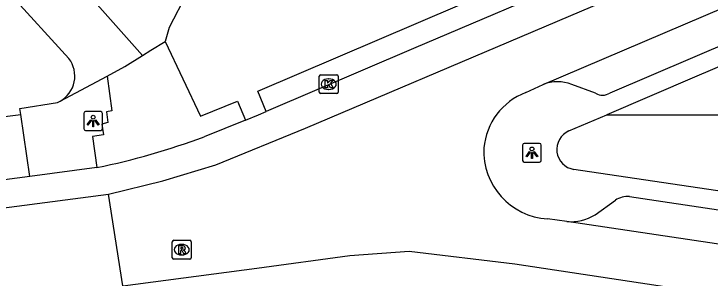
# Model space of a CAD drawing. Extents: x 162172 to 163187, y 382874 to 383684.
# Drawn here: x 162914.31 to 162951.22, y 383280.9 to 383294.93 of the extents above; entities that cross this region are included whole.
import ezdxf

# ---------------------------------------------------------------- set-up
doc = ezdxf.new("R2010")
doc.units = 0
for name, color, linetype in [('IMGEO_Groenvoorziening', 7, 'Continuous'), ('IMGEO_Kolk', 7, 'Continuous'), ('IMGEO_Lichtpunt', 7, 'Continuous'), ('IMGEO_Rijbaan_lokaal_gesloten', 7, 'Continuous'), ('IMGEO_Rioolput', 7, 'Continuous'), ('IMGEO_Voetpad_open', 7, 'Continuous')]:
    doc.layers.add(name, color=color, linetype=linetype)

msp = doc.modelspace()

# ---------------------------------------------------------------- linework, layer by layer
at = {"layer": 'IMGEO_Groenvoorziening'}
msp.add_lwpolyline([(162945.738, 383289.565), (162952.06, 383289.563)], dxfattribs=at)
at = {"layer": 'IMGEO_Kolk'}
for p, q in [((162930.497, 383290.768), (162930.497, 383291.62)), ((162930.572, 383291.694), (162931.424, 383291.694)), ((162930.985, 383291.474), (162931.01, 383291.474)), ((162931.498, 383291.62), (162931.498, 383290.768)), ((162931.008, 383290.914), (162930.983, 383290.914)), ((162931.424, 383290.694), (162930.572, 383290.694))]:
    msp.add_line(p, q, dxfattribs=at)
for points in [[(162930.497, 383290.768), (162930.497, 383291.62)], [(162930.572, 383291.694), (162931.424, 383291.694)], [(162931.498, 383291.62), (162931.498, 383290.768)], [(162930.818, 383291.394), (162930.941, 383291.394), (162930.941, 383291.243), (162931.071, 383291.394), (162931.235, 383291.394), (162931.089, 383291.243), (162931.242, 383290.994), (162931.09, 383290.994), (162931.005, 383291.158), (162930.941, 383291.091), (162930.941, 383290.994), (162930.818, 383290.994), (162930.818, 383291.394)], [(162931.424, 383290.694), (162930.572, 383290.694)]]:
    msp.add_lwpolyline(points, dxfattribs=at)
for centre, start, end in [((162930.574, 383291.618), 91.552, 178.448), ((162930.574, 383291.618), 91.552, 178.448), ((162931.422, 383291.618), 1.552, 88.448), ((162931.422, 383291.618), 1.552, 88.448), ((162930.574, 383290.77), 181.552, 268.448), ((162930.574, 383290.77), 181.552, 268.448), ((162931.422, 383290.77), 271.552, 358.448), ((162931.422, 383290.77), 271.552, 358.448)]:
    msp.add_arc(centre, 0.0765, start, end, dxfattribs=at)
for centre, major_axis, ratio, start_param, end_param in [((162930.984, 383291.194), (-0.387, 0.002), 0.722429, 4.712389, 7.853982), ((162931.009, 383291.194), (-0.39, 0.002), 0.717154, 1.570796, 4.712389)]:
    msp.add_ellipse(centre, major_axis=major_axis, ratio=ratio, start_param=start_param, end_param=end_param, dxfattribs=at)
at = {"layer": 'IMGEO_Lichtpunt'}
for p, q in [((162918.009, 383289.644), (162918.009, 383288.837)), ((162918.009, 383289.644), (162918.009, 383288.837)), ((162918.911, 383289.739), (162918.103, 383289.739)), ((162918.911, 383289.739), (162918.103, 383289.739)), ((162919.005, 383288.837), (162919.005, 383289.644)), ((162919.005, 383288.837), (162919.005, 383289.644)), ((162918.103, 383288.743), (162918.911, 383288.743)), ((162918.103, 383288.743), (162918.911, 383288.743)), ((162941.275, 383287.956), (162941.275, 383287.149)), ((162941.275, 383287.956), (162941.275, 383287.149)), ((162942.177, 383288.051), (162941.369, 383288.051)), ((162942.177, 383288.051), (162941.369, 383288.051)), ((162942.271, 383287.149), (162942.271, 383287.956)), ((162942.271, 383287.149), (162942.271, 383287.956)), ((162941.369, 383287.055), (162942.177, 383287.055)), ((162941.369, 383287.055), (162942.177, 383287.055))]:
    msp.add_line(p, q, dxfattribs=at)
for points in [[(162918.383, 383289.308), (162918.422, 383289.28), (162918.234, 383289.018), (162918.196, 383289.045), (162918.383, 383289.308)], [(162918.485, 383289.26), (162918.532, 383289.26), (162918.532, 383288.938), (162918.485, 383288.938), (162918.485, 383289.26)], [(162918.595, 383289.28), (162918.633, 383289.307), (162918.82, 383289.045), (162918.781, 383289.017), (162918.595, 383289.28)], [(162941.649, 383287.62), (162941.688, 383287.592), (162941.5, 383287.33), (162941.462, 383287.357), (162941.649, 383287.62)], [(162941.751, 383287.572), (162941.798, 383287.572), (162941.798, 383287.25), (162941.751, 383287.25), (162941.751, 383287.572)], [(162941.861, 383287.592), (162941.899, 383287.619), (162942.086, 383287.357), (162942.047, 383287.329), (162941.861, 383287.592)]]:
    msp.add_lwpolyline(points, dxfattribs=at)
for centre in [(162918.508, 383289.442), (162941.774, 383287.754)]:
    msp.add_circle(centre, 0.0994, dxfattribs=at)
for centre, start, end in [((162918.103, 383289.644), 90, 180), ((162918.103, 383289.644), 90, 180), ((162918.911, 383289.644), 0, 90), ((162918.911, 383289.644), 0, 90), ((162918.103, 383288.837), 180, 270), ((162918.103, 383288.837), 180, 270), ((162918.911, 383288.837), 270, 0), ((162918.911, 383288.837), 270, 360), ((162941.369, 383287.956), 90, 180), ((162941.369, 383287.956), 90, 180), ((162942.177, 383287.956), 0, 90), ((162942.177, 383287.956), 0, 90), ((162941.369, 383287.149), 180, 270), ((162941.369, 383287.149), 180, 270), ((162942.177, 383287.149), 270, 0), ((162942.177, 383287.149), 270, 360)]:
    msp.add_arc(centre, 0.0946, start, end, dxfattribs=at)
at = {"layer": 'IMGEO_Rijbaan_lokaal_gesloten'}
for points in [[(162919.326, 383285.358), (162922.208, 383286.06), (162925.012, 383286.917), (162929.763, 383288.865), (162953.91, 383299.151), (162964.27, 383303.515), (162969.878, 383305.852), (162972.215, 383306.866), (162975.74, 383307.606), (162977.804, 383307.84), (162979.868, 383307.918), (162981.893, 383307.801), (162984.152, 383307.295), (162990.812, 383305.775), (163000.656, 383303.413), (163021.414, 383298.486), (163035.503, 383295.118), (163039.991, 383294.37), (163043.171, 383293.871), (163055.326, 383292.437), (163057.588, 383292.131)], [(162942.368, 383291.184), (162967.048, 383301.727)], [(162944.738, 383297.038), (162935.487, 383293.083), (162927.69, 383289.737)], [(162941.442, 383290.749), (162942.368, 383291.184)], [(162926.58, 383289.278), (162927.281, 383289.561), (162927.69, 383289.737)], [(162926.58, 383289.278), (162924.4, 383288.399)], [(162920.076, 383280.478), (162927.187, 383281.43), (162932.122, 383282.103), (162935.262, 383282.327), (162940.869, 383281.654), (162963.075, 383278.288), (162979.785, 383275.484), (162988.869, 383274.025), (162997.504, 383272.791), (163000.382, 383272.424), (163003.62, 383272.424), (163009.736, 383273.624), (163020.844, 383276.695), (163040.344, 383282.562), (163053.955, 383286.521), (163056.952, 383287.24)], [(162918.71, 383286.762), (162915.158, 383286.298)], [(162915.158, 383286.298), (162910.833, 383285.724)], [(162860.673, 383277.644), (162902.89, 383283.254), (162911.068, 383284.267), (162919.326, 383285.358)], [(162920.076, 383280.478), (162919.326, 383285.358)], [(162943.619, 383283.897), (162942.607, 383284.048)], [(162979.394, 383278.554), (162943.619, 383283.897)]]:
    msp.add_lwpolyline(points, dxfattribs=at)
for centre, radius, start, end in [((162942.669, 383287.523), 3.451, 110.8187, 175.2984), ((162910.426, 383326.262), 40.359, 281.8439, 290.2569), ((162942.799, 383287.617), 3.575, 176.9764, 266.9273)]:
    msp.add_arc(centre, radius, start, end, dxfattribs=at)
at = {"layer": 'IMGEO_Rioolput'}
for p, q in [((162922.703, 383281.978), (162922.703, 383282.83)), ((162922.778, 383282.904), (162923.63, 383282.904)), ((162923.191, 383282.684), (162923.216, 383282.684)), ((162923.704, 383282.83), (162923.704, 383281.978)), ((162923.63, 383281.904), (162922.778, 383281.904)), ((162923.214, 383282.124), (162923.189, 383282.124))]:
    msp.add_line(p, q, dxfattribs=at)
for points in [[(162922.703, 383281.978), (162922.703, 383282.83)], [(162922.778, 383282.904), (162923.63, 383282.904)], [(162923.292, 383282.602), (162923.04, 383282.604), (162923.04, 383282.204)], [(162923.704, 383282.83), (162923.704, 383281.978)], [(162923.04, 383282.204), (162923.164, 383282.204), (162923.164, 383282.366), (162923.175, 383282.366)], [(162923.218, 383282.523), (162923.164, 383282.523), (162923.164, 383282.442)], [(162923.164, 383282.442), (162923.216, 383282.442)], [(162923.222, 383282.337), (162923.293, 383282.204), (162923.433, 383282.204), (162923.368, 383282.33)], [(162923.63, 383281.904), (162922.778, 383281.904)]]:
    msp.add_lwpolyline(points, dxfattribs=at)
for centre, radius, start, end in [((162922.78, 383282.828), 0.0765, 91.552, 178.448), ((162922.78, 383282.828), 0.0765, 91.552, 178.448), ((162923.291, 383282.492), 0.109, 350.3612, 89.416), ((162923.628, 383282.828), 0.0765, 1.552, 88.448), ((162923.628, 383282.828), 0.0765, 1.552, 88.448), ((162923.174, 383282.313), 0.0533, 26.0293, 88.6989), ((162923.2, 383282.631), 0.19, 274.7715, 282.9687), ((162923.224, 383282.427), 0.0964, 77.0061, 93.1865), ((162923.238, 383282.484), 0.0378, 276.6634, 79.6772), ((162923.289, 383282.492), 0.112, 277.5842, 350.9817), ((162923.273, 383282.277), 0.108, 29.5134, 73.7905), ((162922.78, 383281.98), 0.0765, 181.552, 268.448), ((162922.78, 383281.98), 0.0765, 181.552, 268.448), ((162923.628, 383281.98), 0.0765, 271.552, 358.448), ((162923.628, 383281.98), 0.0765, 271.552, 358.448)]:
    msp.add_arc(centre, radius, start, end, dxfattribs=at)
for centre, major_axis, ratio, start_param, end_param in [((162923.19, 383282.404), (-0.387, 0.002), 0.722429, 4.712389, 7.853982), ((162923.215, 383282.404), (-0.39, 0.002), 0.717154, 1.570796, 4.712389)]:
    msp.add_ellipse(centre, major_axis=major_axis, ratio=ratio, start_param=start_param, end_param=end_param, dxfattribs=at)
at = {"layer": 'IMGEO_Voetpad_open'}
for points in [[(162932.785, 383312.139), (162914.099, 383296.014), (162917.225, 383292.552)], [(162934.357, 383310.318), (162931.832, 383310.432), (162918.016, 383298.107), (162918.016, 383296.242), (162921.129, 383292.717)], [(162934.967, 383309.721), (162934.924, 383309.678), (162929.608, 383304.236), (162927.034, 383301.243), (162925.506, 383299.193), (162923.48, 383296.036), (162922.542, 383294.203), (162922.323, 383293.468)], [(162965.26, 383299.05), (162963.436, 383298.244), (162945.909, 383290.722)], [(162927.69, 383289.737), (162927.24, 383290.819), (162944.278, 383298.132), (162944.738, 383297.038)], [(162966.037, 383298.252), (162950.398, 383291.559), (162945.738, 383289.565)], [(162921.129, 383292.717), (162921.569, 383292.994), (162922.323, 383293.468)], [(162922.323, 383293.468), (162924.199, 383289.493), (162926.158, 383290.287), (162926.58, 383289.278)], [(162919.254, 383291.628), (162920.189, 383292.126), (162921.129, 383292.717)], [(162916.757, 383290.297), (162919.254, 383291.628)], [(162919.254, 383291.628), (162919.498, 383289.788), (162919.21, 383289.724), (162919.29, 383289.157), (162918.978, 383289.076), (162919.061, 383288.503), (162918.47, 383288.421), (162918.71, 383286.762)], [(162945.151, 383290.709), (162943.881, 383291.18)], [(162914.666, 383289.587), (162914.629, 383289.906), (162916.621, 383290.225), (162916.757, 383290.297)], [(162910.387, 383289.058), (162914.666, 383289.587)], [(162915.158, 383286.298), (162914.666, 383289.587)], [(162943.737, 383288.709), (162945.738, 383289.565)], [(162953.365, 383285.273), (162951.992, 383285.478), (162944, 383286.671)], [(162946.939, 383285.226), (162976.668, 383280.776)], [(162945.12, 383284.254), (162946.199, 383285.033)]]:
    msp.add_lwpolyline(points, dxfattribs=at)
for centre, radius, start, end in [((162916.017, 383291.627), 1.521, 299.0861, 37.4646), ((162943.119, 383289.238), 2.086, 68.5863, 111.1107), ((162945.519, 383291.351), 0.74, 240.1518, 301.8133), ((162944.157, 383287.727), 1.068, 113.1689, 261.5377), ((162946.856, 383284.029), 1.199, 86.0285, 123.2069), ((162943.798, 383286.477), 2.586, 266.0209, 300.7366)]:
    msp.add_arc(centre, radius, start, end, dxfattribs=at)

doc.saveas('drawing.dxf')
